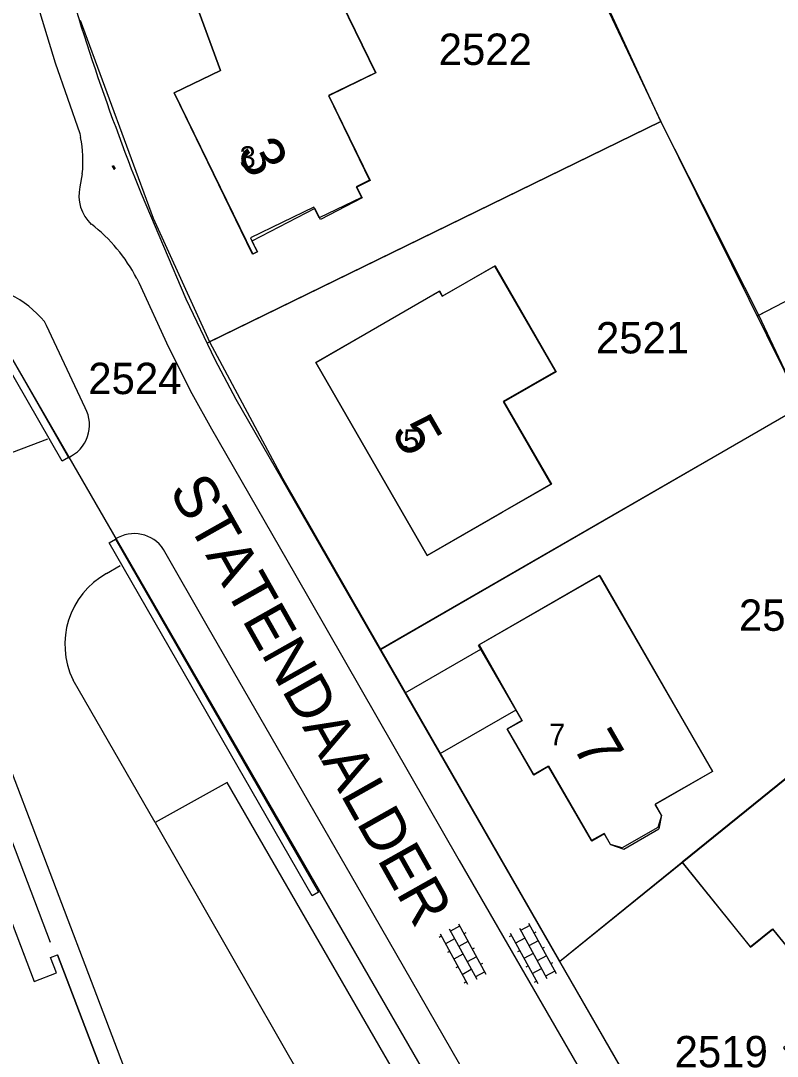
# Model space of a CAD drawing. Extents: x 148816 to 151297, y 399515 to 402500.
# Drawn here: x 150659.7 to 150703.1, y 401337.1 to 401396.6 of the extents above; entities that cross this region are included whole.
import ezdxf

# ---------------------------------------------------------------- set-up
doc = ezdxf.new("R2010")
doc.units = 0
for name, color, linetype in [('B01 Hoofdgebouw  [T] Norm', 7, 'Continuous'), ('B01 Hoofdgebouw secundair [T] Gem', 7, 'Continuous'), ('B01 hoofgebouw', 7, 'Continuous'), ('G01 perceelsgrens', 7, 'Continuous'), ('S02 Open verharding  Norm', 7, 'Continuous'), ('T04 Haag heg  [D] Gem', 7, 'Continuous'), ('V00 Kant verharding algemeen  [T] Norm', 7, 'Continuous'), ('V00 Kant verharding algemeen secundair  [T] Gem', 7, 'Continuous'), ('Z01 perceelnummer', 7, 'Continuous'), ('Z02 huisnummer', 7, 'Continuous'), ('Z02 Huisnummer  [Tekst] Norm', 7, 'Continuous'), ('Z06 straatnaam', 7, 'Continuous')]:
    doc.layers.add(name, color=color, linetype=linetype)

msp = doc.modelspace()

# ---------------------------------------------------------------- linework, layer by layer
at = {"layer": 'B01 Hoofdgebouw  [T] Norm'}
for p, q in [((150692.906, 401364.704), (150685.978, 401360.703)), ((150692.906, 401364.704), (150699.402, 401353.455)), ((150652.677, 401361.817), (150660.449, 401341.388)), ((150681.762, 401357.964), (150686.108, 401360.477)), ((150688.481, 401356.374), (150685.978, 401360.703)), ((150683.779, 401354.476), (150688.125, 401356.989)), ((150688.481, 401356.374), (150687.612, 401355.872)), ((150689.122, 401353.26), (150687.612, 401355.872)), ((150689.988, 401353.76), (150689.122, 401353.26)), ((150689.988, 401353.76), (150692.474, 401349.454)), ((150699.402, 401353.455), (150696.119, 401351.559)), ((150697.667, 401348.223), (150704.061, 401353.392)), ((150696.474, 401350.945), (150696.119, 401351.56)), ((150696.474, 401350.945), (150696.334, 401350.145)), ((150693.201, 401349.874), (150692.474, 401349.454)), ((150693.556, 401349.258), (150693.201, 401349.873)), ((150694.316, 401348.978), (150696.334, 401350.145)), ((150693.556, 401349.258), (150694.316, 401348.978)), ((150697.667, 401348.223), (150701.591, 401343.366)), ((150701.591, 401343.366), (150702.873, 401344.4)), ((150706.457, 401339.956), (150702.873, 401344.4)), ((150661.401, 401342.767), (150661.803, 401342.92)), ((150661.739, 401341.879), (150661.401, 401342.767)), ((150660.449, 401341.388), (150661.739, 401341.879))]:
    msp.add_line(p, q, dxfattribs=at)
for points in [[(150680.052, 401393.571), (150677.353, 401392.262), (150679.709, 401387.403), (150678.944, 401387.032), (150679.245, 401386.411), (150676.824, 401385.238), (150676.523, 401385.859), (150672.877, 401384.095), (150673.269, 401383.285), (150672.99, 401383.15), (150668.499, 401392.414), (150671.163, 401393.702), (150669.578, 401397.997), (150669.869, 401398.104), (150670.093, 401397.494), (150676.922, 401400.023)], [(150676.624, 401376.935), (150683.719, 401381.026), (150683.884, 401380.74), (150686.882, 401382.468), (150690.394, 401376.418), (150687.396, 401374.69), (150690.128, 401369.951), (150683.015, 401365.85)], [(150662.059, 401371.268), (150656.687, 401380.604), (150657.06, 401380.819), (150662.432, 401371.483)], [(150676.422, 401346.312), (150664.762, 401366.584), (150665.13, 401366.796), (150676.79, 401346.524)]]:
    msp.add_lwpolyline(points, close=True, dxfattribs=at)
msp.add_lwpolyline([(150668.821, 401324.503), (150661.803, 401342.92)], dxfattribs=at)
at = {"layer": 'B01 Hoofdgebouw secundair [T] Gem'}
msp.add_lwpolyline([(150661.4, 401343.631), (150653.658, 401363.972), (150637.515, 401357.824)], dxfattribs=at)
at = {"layer": 'B01 hoofgebouw'}
for points in [[(150676.933, 401400.026), (150680.073, 401393.568), (150677.378, 401392.254), (150679.742, 401387.395)], [(150669.583, 401397.994), (150671.163, 401393.702), (150668.499, 401392.414), (150673.004, 401383.157)], [(150679.742, 401387.395), (150678.982, 401387.003), (150679.296, 401386.394), (150676.899, 401385.157), (150676.58, 401385.774), (150672.958, 401383.904), (150673.272, 401383.296), (150673.004, 401383.157)], [(150686.935, 401382.488), (150683.912, 401380.748), (150683.747, 401381.035), (150680.955, 401379.432)], [(150686.935, 401382.488), (150690.422, 401376.404), (150687.424, 401374.681), (150690.163, 401369.953)], [(150680.955, 401379.432), (150676.624, 401376.935), (150683.015, 401365.85), (150687.346, 401368.347)], [(150690.163, 401369.953), (150687.346, 401368.347)], [(150692.936, 401364.701), (150686.002, 401360.712)], [(150692.936, 401364.701), (150699.413, 401353.446)], [(150607.568, 401333.425), (150630.745, 401343.266), (150639.95, 401348.499), (150637.136, 401355.906), (150652.677, 401361.817), (150660.449, 401341.388), (150661.739, 401341.879), (150661.401, 401342.767), (150661.803, 401342.92), (150668.821, 401324.503)], [(150686.002, 401360.712), (150688.484, 401356.362), (150687.626, 401355.87), (150689.147, 401353.232)], [(150692.457, 401349.475), (150690, 401353.725), (150689.147, 401353.232)], [(150699.413, 401353.446), (150696.113, 401351.562), (150696.475, 401350.928), (150696.262, 401350.231), (150694.23, 401349.071), (150693.548, 401349.257), (150693.186, 401349.891), (150692.457, 401349.475)], [(150704.051, 401353.416), (150697.661, 401348.231), (150701.577, 401343.378), (150702.863, 401344.415), (150706.447, 401339.975), (150703.487, 401337.585), (150705.669, 401334.882), (150702.319, 401332.178), (150705.4, 401328.36), (150704.613, 401327.725), (150707.191, 401324.531), (150710.385, 401327.109), (150709.75, 401327.896), (150713.56, 401330.971)]]:
    msp.add_lwpolyline(points, dxfattribs=at)
at = {"layer": 'G01 perceelsgrens'}
for points in [[(150696.449, 401390.767), (150693.232, 401397.765)], [(150663.091, 401396.603), (150667.279, 401385.231)], [(150702.067, 401379.646), (150727.346, 401392.783)], [(150696.449, 401390.767), (150670.529, 401378.128)], [(150702.067, 401379.646), (150696.449, 401390.767)], [(150667.279, 401385.231), (150670.529, 401378.128)], [(150657.005, 401380.87), (150697.355, 401311.045)], [(150704.53, 401374.435), (150702.067, 401379.646)], [(150670.529, 401378.128), (150674.713, 401370.297)], [(150704.53, 401374.435), (150680.349, 401360.463)], [(150674.713, 401370.297), (150680.349, 401360.463)], [(150680.349, 401360.463), (150690.649, 401342.542)], [(150704.051, 401353.416), (150690.649, 401342.542)], [(150702.992, 401321.108), (150690.649, 401342.542)]]:
    msp.add_lwpolyline(points, dxfattribs=at)
at = {"layer": 'S02 Open verharding  Norm'}
for p, q in [((150664.93, 401388.219), (150665.049, 401388.022)), ((150664.938, 401388.206), (150664.989, 401388.237)), ((150664.982, 401388.25), (150665.1, 401388.053)), ((150664.964, 401388.163), (150664.951, 401388.156)), ((150665.041, 401388.151), (150664.989, 401388.12)), ((150665.015, 401388.077), (150665.002, 401388.07)), ((150665.028, 401388.202), (150665.015, 401388.194)), ((150665.041, 401388.035), (150665.092, 401388.065)), ((150665.079, 401388.116), (150665.067, 401388.108)), ((150684.29, 401344.411), (150685.871, 401341.514)), ((150684.889, 401344.566), (150684.362, 401344.279)), ((150684.817, 401344.698), (150686.398, 401341.801)), ((150688.316, 401344.451), (150689.897, 401341.554)), ((150688.914, 401344.607), (150688.388, 401344.319)), ((150688.843, 401344.738), (150690.423, 401341.842)), ((150689.154, 401344.168), (150689.286, 401344.24)), ((150683.835, 401343.992), (150683.704, 401343.92)), ((150683.763, 401344.123), (150685.344, 401341.227)), ((150684.601, 401343.84), (150684.075, 401343.553)), ((150685.368, 401343.689), (150684.841, 401343.401)), ((150685.128, 401344.128), (150685.26, 401344.199)), ((150687.861, 401344.032), (150687.729, 401343.96)), ((150687.789, 401344.163), (150689.37, 401341.267)), ((150688.627, 401343.88), (150688.101, 401343.593)), ((150689.393, 401343.729), (150688.867, 401343.441)), ((150684.314, 401343.114), (150684.183, 401343.042)), ((150685.607, 401343.25), (150685.739, 401343.322)), ((150688.34, 401343.154), (150688.208, 401343.082)), ((150689.633, 401343.29), (150689.765, 401343.362)), ((150685.08, 401342.962), (150684.554, 401342.675)), ((150685.847, 401342.811), (150685.32, 401342.523)), ((150686.086, 401342.372), (150686.218, 401342.444)), ((150689.106, 401343.003), (150688.58, 401342.715)), ((150689.872, 401342.851), (150689.346, 401342.564)), ((150690.112, 401342.412), (150690.244, 401342.484)), ((150684.793, 401342.236), (150684.662, 401342.164)), ((150685.033, 401341.797), (150685.559, 401342.085)), ((150686.326, 401341.933), (150685.799, 401341.646)), ((150688.819, 401342.276), (150688.687, 401342.204)), ((150689.059, 401341.837), (150689.585, 401342.125)), ((150690.352, 401341.973), (150689.825, 401341.686)), ((150685.272, 401341.358), (150685.141, 401341.286)), ((150689.298, 401341.398), (150689.167, 401341.327))]:
    msp.add_line(p, q, dxfattribs=at)
at = {"layer": 'T04 Haag heg  [D] Gem'}
for p, q in [((150727.373, 401392.797), (150701.975, 401379.598)), ((150670.375, 401378.053), (150696.449, 401390.767)), ((150680.313, 401360.442), (150704.53, 401374.435)), ((150690.629, 401342.525), (150697.667, 401348.223))]:
    msp.add_line(p, q, dxfattribs=at)
msp.add_lwpolyline([(150687.255, 401419.624), (150688.933, 401406.631), (150696.449, 401390.767), (150704.53, 401374.435), (150714.577, 401361.966)], dxfattribs=at)
at = {"layer": 'V00 Kant verharding algemeen  [T] Norm'}
for points in [[(150654.299, 401416.154), (150656.636, 401414.42), (150659.815, 401400.198), (150661.664, 401394.154), (150663.068, 401390.083), (150663.118, 401389.861)], [(150663.217, 401387.78), (150663.079, 401387.017)], [(150666.592, 401386.649), (150669.156, 401380.587), (150670.833, 401377.1), (150672.035, 401374.821), (150702.938, 401321.145)], [(150666.346, 401381.767), (150666.468, 401381.523), (150668.178, 401377.825), (150669.505, 401375.156), (150670.647, 401373.123), (150675.41, 401364.836), (150684.869, 401348.336), (150694.395, 401331.828), (150701.197, 401320.073)], [(150663.392, 401374.323), (150661.156, 401379.057), (150661.047, 401379.282)], [(150661.221, 401372.531), (150658.745, 401371.598)], [(150695.978, 401317.3), (150689.379, 401328.818), (150679.898, 401345.318), (150670.396, 401361.816), (150667.887, 401366.197)], [(150664.611, 401364.817), (150665.401, 401365.284)], [(150655.257, 401363.643), (150670.478, 401323.645)], [(150683.955, 401331.3), (150671.541, 401352.811), (150667.402, 401350.512), (150662.691, 401358.699)]]:
    msp.add_lwpolyline(points, dxfattribs=at)
for centre, radius, start, end in [((150794.344, 401437.871), 137.639, 195.08401, 201.84836), ((150656.557, 401388.506), 6.699, 353.77859, 11.6688), ((150665.266, 401386.508), 2.246, 166.89498, 227.04475), ((150657.868, 401377.335), 9.567, 27.59858, 52.14962), ((150656.367, 401375.399), 6.081, 39.68569, 87.29904), ((150661.572, 401373.354), 2.062, 293.95719, 28.02007), ((150666.197, 401365.08), 2.026, 33.44483, 122.76749), ((150666.878, 401360.745), 4.661, 119.11105, 206.0423)]:
    msp.add_arc(centre, radius, start, end, dxfattribs=at)
at = {"layer": 'V00 Kant verharding algemeen secundair  [T] Gem'}
msp.add_line((150667.402, 401350.512), (150679.781, 401328.929), dxfattribs=at)

# ---------------------------------------------------------------- texts
at = {"layer": 'Z01 perceelnummer'}
for s, p in [('2522', (150683.685, 401394.026)), ('2521', (150692.716, 401377.457)), ('2524', (150663.561, 401375.12)), ('2520', (150700.927, 401361.525)), ('2519', (150697.233, 401336.459))]:
    msp.add_text(s, height=1.8, dxfattribs=at).set_placement(p)
at = {"layer": 'Z02 huisnummer'}
for s, rotation, p in [('3', 295.97571, (150672.072, 401389.07)), ('5', 299.95108, (150680.925, 401372.978)), ('7', 300.05032, (150691.328, 401354.923))]:
    msp.add_text(s, height=2.5, rotation=rotation, dxfattribs=at).set_placement(p)
at = {"layer": 'Z02 Huisnummer  [Tekst] Norm'}
for s, p in [('3', (150672.251, 401388.106)), ('5', (150681.648, 401371.854)), ('7', (150690.025, 401354.945))]:
    msp.add_text(s, height=1.25, dxfattribs=at).set_placement(p)
at = {"layer": 'Z06 straatnaam'}
msp.add_text('STATENDAALDER', height=2.5, rotation=299.41082, dxfattribs=at).set_placement((150668.167, 401369.603))

doc.saveas('drawing.dxf')
